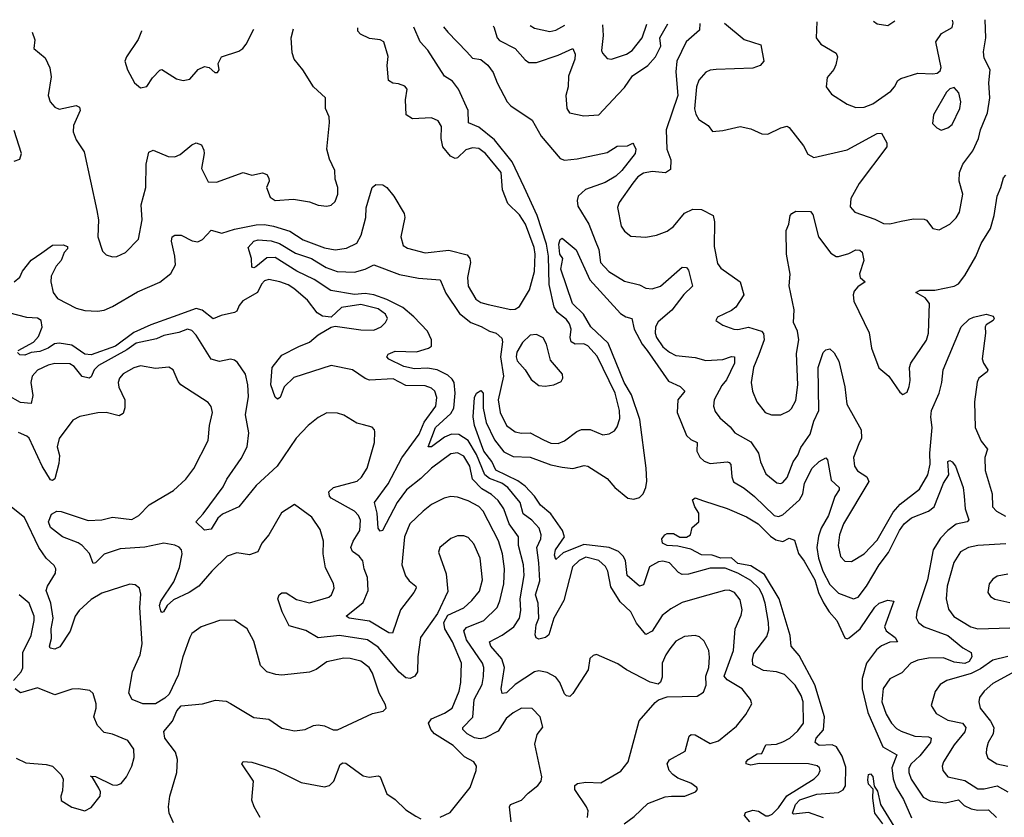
# Model space of a CAD drawing. Extents: x 1771496 to 1971148, y 471553 to 643630.
# Tile 557 of 656: x 1859931 to 1864529, y 639506 to 643229. Entities that reach past the tile are written whole.
import ezdxf

# ---------------------------------------------------------------- set-up
doc = ezdxf.new("R2010")
doc.units = 0

msp = doc.modelspace()

# ---------------------------------------------------------------- linework, layer by layer
at = {"layer": '0CON10XD'}
for points in [[(1862754.5, 639475.5), (1862801.1, 639508.9), (1862865, 639570.6), (1862945, 639600.9), (1862974.6, 639604.6), (1863037.5, 639605), (1863086.7, 639625), (1863096.2, 639635), (1863093.8, 639645), (1863066, 639665), (1863005, 639688.5), (1862980.6, 639705), (1862964.6, 639724.6), (1862954.4, 639755), (1862965.6, 639774.4), (1863039.1, 639815), (1863057.5, 639885), (1863067, 639893), (1863085, 639891.4), (1863155, 639851.1), (1863195, 639863.1), (1863278.5, 639931.5), (1863322.2, 639985), (1863350.6, 640035), (1863344.4, 640055), (1863304.3, 640105), (1863235, 640147), (1863220.5, 640165), (1863264.3, 640285), (1863272.2, 640385), (1863300.3, 640449.7), (1863304.3, 640475), (1863295, 640521.2), (1863268.6, 640555), (1863245, 640566.5), (1863222.5, 640565), (1863105, 640531.2), (1863025, 640508), (1862971.2, 640478.8), (1862931.8, 640448.2), (1862884.7, 640375.2), (1862855, 640358.6), (1862811.3, 640411.3), (1862785.2, 640465.2), (1862735, 640512.1), (1862691.3, 640581.3), (1862677.6, 640655), (1862666.8, 640676.8), (1862635, 640704.7), (1862575, 640719.6), (1862543.3, 640705), (1862513.4, 640675), (1862471.5, 640518.5), (1862425.3, 640435), (1862402.9, 640357.1), (1862386.2, 640345), (1862355, 640337.8), (1862342.9, 640342.9), (1862338.2, 640358.2), (1862343.8, 640405), (1862356.1, 640435), (1862352.2, 640505), (1862340.5, 640545), (1862360.3, 640609.7), (1862355.7, 640694.3), (1862346.1, 640765), (1862364.2, 640805), (1862366.4, 640825), (1862356.4, 640855), (1862323.3, 640893.3), (1862282.2, 640922.2), (1862268.1, 640975), (1862210.8, 641045), (1862183.4, 641065), (1862125, 641086.6), (1862102.6, 641105), (1862065, 641199.8), (1862025, 641264), (1861982.6, 641292.6), (1861948, 641295), (1861915, 641280.3), (1861855, 641235.5), (1861839.2, 641235), (1861873, 641325), (1861945, 641391.4), (1861958.6, 641415), (1861965.4, 641485.4), (1861959.4, 641535), (1861951.5, 641551.5), (1861930.3, 641570.3), (1861880.6, 641595), (1861835, 641602), (1861775, 641598.9), (1861725, 641610.4), (1861655.8, 641645), (1861646.2, 641655), (1861652.2, 641667.8), (1861685, 641681.5), (1861785, 641678.9), (1861840, 641695), (1861854.7, 641705.3), (1861853.7, 641735), (1861835, 641775.3), (1861772.2, 641842.2), (1861720.3, 641885), (1861645, 641922.8), (1861585, 641944.6), (1861545, 641950.2), (1861495, 641945.7), (1861384.2, 641964.2), (1861307, 642017), (1861225.7, 642055), (1861125, 642119.4), (1861085, 642117.8), (1861033.3, 642075), (1861025, 642070), (1861015, 642073.3), (1861014, 642115), (1860997.5, 642165), (1861024, 642195), (1861045, 642201.9), (1861105, 642197), (1861145, 642184.2), (1861218.8, 642138.8), (1861294.3, 642115), (1861318.3, 642098.3), (1861362.4, 642072.4), (1861413.5, 642053.5), (1861495, 642050.7), (1861545, 642064.7), (1861585, 642084.2), (1861705, 642038.9), (1861793, 642023), (1861894.6, 642014.6), (1861921.8, 641951.8), (1861985, 641856.8), (1862037.7, 641815), (1862086.8, 641796.8), (1862124.5, 641774.5), (1862155.9, 641765.9), (1862182.5, 641742.5), (1862185.9, 641725), (1862176.7, 641655), (1862190.3, 641565), (1862166.1, 641455), (1862175, 641396.2), (1862204.6, 641335), (1862245, 641305.7), (1862275, 641299.2), (1862315, 641300.5), (1862377.9, 641267.9), (1862411.7, 641251.7), (1862445, 641251.1), (1862475, 641262.9), (1862533.6, 641306.4), (1862555.4, 641315.4), (1862595, 641315.4), (1862655, 641291.4), (1862684.3, 641295.7), (1862709.5, 641310.5), (1862722, 641328), (1862733, 641367), (1862732, 641405), (1862712, 641485), (1862628.4, 641658.4), (1862585, 641707.3), (1862565, 641715.3), (1862524.8, 641714.8), (1862506.8, 641725), (1862501.9, 641745), (1862506.3, 641785), (1862498.6, 641808.6), (1862485, 641829.7), (1862443, 641863), (1862427.4, 641887.4), (1862403.4, 641993.4), (1862400.4, 642125), (1862391.2, 642181.2), (1862347.7, 642315), (1862287.5, 642447.5), (1862231.7, 642565), (1862148.4, 642668.4), (1862075, 642727.5), (1862027.5, 642747.5), (1862025.3, 642805), (1861979.7, 642905), (1861952.6, 642942.6), (1861915.3, 642965.3), (1861836.9, 643086.9), (1861802.1, 643125), (1861771.6, 643194.2)], [(1862119.5, 641899.5), (1862225, 641875.6), (1862245, 641877.1), (1862265, 641890.8), (1862311.8, 641968.2), (1862335.7, 642054.3), (1862339, 642135), (1862334, 642165), (1862292.8, 642275), (1862265, 642318.2), (1862210.4, 642370.4), (1862185.3, 642435), (1862179.7, 642515), (1862106.8, 642605), (1862075, 642627.7), (1862045, 642631.3), (1862015, 642620.8), (1861975, 642584.6), (1861965, 642581.2), (1861942.3, 642592.3), (1861907.6, 642635), (1861900, 642675), (1861900.8, 642730.8), (1861885, 642756.5), (1861855, 642770.7), (1861765.8, 642765.8), (1861736.2, 642785), (1861732.9, 642855), (1861740.6, 642905), (1861729.4, 642919.4), (1861700.9, 642929.1), (1861673.4, 642933.4), (1861653.1, 642945), (1861648, 643015), (1861652, 643058), (1861631.9, 643125), (1861615, 643135.4), (1861565, 643140.9), (1861522.2, 643162.2), (1861510.6, 643175), (1861510.9, 643190.8)], [(1861909.8, 643196), (1861930.6, 643170.6), (1862018.9, 643078.9), (1862045, 643049.6), (1862085, 643043.2), (1862116.8, 643016.8), (1862142.7, 642982.7), (1862160.5, 642935), (1862207.3, 642845), (1862225, 642826.9), (1862325, 642759.6), (1862366.3, 642685), (1862455, 642581.1), (1862475, 642573.5), (1862535, 642579.8), (1862675, 642609.7), (1862721.8, 642638.2), (1862769.4, 642640.6), (1862795, 642652.5), (1862798.3, 642648.3), (1862808.6, 642625), (1862804.6, 642605), (1862743.5, 642525), (1862715, 642498.7), (1862665, 642468.5), (1862573.1, 642436.9), (1862539.4, 642405), (1862534.8, 642384.8), (1862538.3, 642358.3), (1862589.3, 642275), (1862618.2, 642198.2), (1862636.2, 642156.2), (1862643.8, 642095), (1862683.1, 642053.1), (1862755, 642008.9), (1862825, 641991.5), (1862855, 641975.5), (1862885, 641973.2), (1862922.9, 641985), (1863025, 642074.3), (1863045, 642072.5), (1863055, 642060), (1863073.1, 641985), (1863033.1, 641946.9), (1862976.8, 641873.2), (1862912, 641818), (1862900.8, 641795), (1862898.6, 641765), (1862904.8, 641745), (1862935, 641702.5), (1862965, 641676.4), (1862995, 641661.2), (1863085, 641651.8), (1863135, 641637.9), (1863215, 641643.2), (1863255, 641657.2), (1863269.4, 641655), (1863268.5, 641625), (1863231.3, 641548.7), (1863209.3, 641520.7), (1863173.6, 641455), (1863171.8, 641425), (1863179.3, 641400.7), (1863201.1, 641371.1), (1863249.1, 641329.1), (1863270.9, 641300.9), (1863345, 641258.9), (1863381.8, 641205), (1863390.4, 641165), (1863415, 641108.6), (1863467, 641067), (1863485, 641064.3), (1863495, 641069.2), (1863515, 641092), (1863542.5, 641165), (1863565, 641196.9), (1863578.4, 641231.6), (1863621.8, 641295), (1863639.2, 641355), (1863662.6, 641405), (1863659.2, 641605), (1863682.9, 641675), (1863695, 641687.5), (1863715, 641693.3), (1863735, 641673.3), (1863756.7, 641635), (1863784.1, 641515), (1863794, 641435), (1863860.9, 641315), (1863861.8, 641275), (1863849.4, 641249.4), (1863824.5, 641185), (1863828.8, 641145), (1863843.2, 641123.2), (1863887.9, 641095), (1863896.2, 641073.8), (1863778.2, 640875), (1863759.5, 640825), (1863753.6, 640775), (1863763.7, 640723.7), (1863785, 640701.1), (1863815, 640699.5), (1863875, 640735.4), (1863935, 640800), (1864010.4, 640929.6), (1864042.6, 640967.4), (1864132.7, 641037.3), (1864171.8, 641105), (1864182.2, 641155), (1864180.8, 641205), (1864191.9, 641325), (1864185.6, 641374.4), (1864189, 641405), (1864224.8, 641485.2), (1864236.9, 641535), (1864243.1, 641595), (1864326.9, 641795), (1864365, 641830.5), (1864385, 641840.5), (1864445, 641854.6), (1864476.9, 641845), (1864481.1, 641835), (1864476.7, 641825), (1864444.6, 641805.4), (1864439.5, 641795), (1864440.8, 641765), (1864425.4, 641645.4), (1864431.5, 641625), (1864452.5, 641595), (1864448.8, 641585), (1864410.9, 641555), (1864402.5, 641537.5), (1864390.6, 641445), (1864393.1, 641325), (1864421.4, 641261.4), (1864450.9, 641225), (1864438.7, 641185), (1864439.6, 641125), (1864472.9, 641015), (1864473.6, 640955), (1864493.1, 640935), (1864535, 640912.1)], [(1862141.6, 643199.1), (1862145.2, 643195.2), (1862161.3, 643145), (1862171.3, 643131.3), (1862245.6, 643095), (1862291.1, 643041.1), (1862308.8, 643028.8), (1862345, 643030), (1862446.3, 643063.7), (1862515, 643094), (1862525, 643067.5), (1862524, 643045), (1862494, 642965), (1862492.9, 642915), (1862481.2, 642875), (1862485.6, 642815), (1862498, 642795), (1862565, 642779.6), (1862635, 642784.6), (1862725, 642880.4), (1862755, 642912.3), (1862792.5, 642967.5), (1862865, 643015.9), (1862899.5, 643055), (1862925.3, 643105), (1862921.1, 643145), (1862957.9, 643209.7)], [(1862315.2, 643201.3), (1862335, 643189.5), (1862406.3, 643173.7), (1862435, 643179.5), (1862476.3, 643203.4)], [(1862653, 643205.7), (1862656.3, 643155), (1862648.5, 643085), (1862652.6, 643072.6), (1862675, 643048.6), (1862695, 643044.4), (1862765, 643067.9), (1862791.1, 643085), (1862838.2, 643145), (1862859.4, 643208.4)], [(1863107.4, 643211.6), (1863105, 643180), (1863044.1, 643125.9), (1863000.6, 643035), (1862995.6, 642985), (1863004.3, 642875), (1862950, 642715), (1862952.9, 642625), (1862972.1, 642575), (1862969.6, 642530.4), (1862946.2, 642513.8), (1862885, 642521.1), (1862845, 642512.8), (1862817.5, 642495), (1862794.5, 642465.5), (1862730.8, 642375), (1862722.1, 642352.1), (1862740.6, 642265), (1862755, 642242.5), (1862785, 642219.2), (1862855, 642214.4), (1862905, 642223.6), (1862955, 642241.9), (1862985, 642264.4), (1863035, 642325.7), (1863075, 642344.5), (1863115, 642343.5), (1863169.2, 642315), (1863175.5, 642285.5), (1863175, 642170), (1863190.2, 642090.2), (1863205, 642069.4), (1863295, 642005.6), (1863312.7, 641945), (1863275, 641886.7), (1863255, 641870.9), (1863189.1, 641840.9), (1863182, 641825), (1863215, 641802.5), (1863266.7, 641785), (1863285, 641782.5), (1863335, 641794.1), (1863395.2, 641775.2), (1863405, 641764), (1863408.1, 641735), (1863383.4, 641666.6), (1863358.2, 641605), (1863347.5, 641535), (1863353.3, 641495), (1863373.5, 641445), (1863412.9, 641395), (1863442.5, 641385), (1863485, 641384.5), (1863525, 641403.5), (1863535, 641414.3), (1863555, 641451.2), (1863565.3, 641525), (1863558.8, 641671.2), (1863568.9, 641735), (1863562.9, 641775), (1863545.3, 641815), (1863548.3, 641875), (1863523.8, 641986.2), (1863529.1, 642040.9), (1863511.8, 642135), (1863510.4, 642245), (1863523.6, 642275), (1863528.8, 642315), (1863536.7, 642325), (1863555, 642336), (1863623.6, 642333.6), (1863635, 642320), (1863661.8, 642215), (1863719.5, 642139.5), (1863743.8, 642123.8), (1863755, 642123.3), (1863802.4, 642137.6), (1863835, 642155.4), (1863853.7, 642153.7), (1863865, 642143.8), (1863873.3, 642105), (1863852.9, 642042.9), (1863856.2, 642026.2), (1863880, 642005), (1863845, 641982), (1863827.5, 641962.5), (1863822.9, 641945), (1863826.5, 641915), (1863897.6, 641767.6), (1863909.5, 641695), (1863943.8, 641603.8), (1863990, 641565), (1864040.7, 641490.7), (1864055, 641480), (1864075, 641490), (1864085, 641517.5), (1864090, 641545), (1864086.4, 641605), (1864092.2, 641625), (1864165, 641732.5), (1864174.5, 641765), (1864180, 641905), (1864160.2, 641930.2), (1864116.7, 641955), (1864136.5, 641966.5), (1864205, 641966.2), (1864295.4, 641984.6), (1864315, 641996.5), (1864344.7, 642035.2), (1864396.6, 642123.4), (1864421.5, 642185), (1864464.7, 642255), (1864481.9, 642315), (1864495.4, 642405), (1864513.5, 642445), (1864525, 642491.2), (1864536.8, 642503.2)], [(1863223.2, 643213.2), (1863315, 643137.1), (1863391.9, 643111.9), (1863406.1, 643036.1), (1863388.8, 643015), (1863355, 643003.3), (1863183, 642997), (1863155, 642994.2), (1863135.6, 642984.4), (1863103.1, 642946.9), (1863091.6, 642915), (1863083.1, 642813.1), (1863088.2, 642788.2), (1863102.4, 642762.4), (1863145.6, 642735.6), (1863167, 642707), (1863215, 642711.2), (1863295, 642730.6), (1863345, 642719.4), (1863396.6, 642696.6), (1863425, 642694.4), (1863485, 642724.4), (1863515, 642731.4), (1863525, 642726), (1863590.7, 642640.7), (1863611.7, 642601.7), (1863640, 642585), (1863795, 642620.9), (1863935, 642697.5), (1863955, 642698.6), (1863980.5, 642655), (1863981.1, 642635), (1863850.8, 642465), (1863812.1, 642395), (1863810, 642355), (1863830.7, 642330.7), (1863925, 642298.2), (1863965, 642277.5), (1863995, 642276.2), (1864048.2, 642288.2), (1864105, 642300), (1864155, 642298.6), (1864165, 642293.8), (1864195, 642253.8), (1864225, 642248.1), (1864275.3, 642274.7), (1864305, 642304.3), (1864319.8, 642330.2), (1864335.3, 642415), (1864318.5, 642475), (1864319.6, 642515), (1864335, 642554.3), (1864382.4, 642617.6), (1864408.2, 642675), (1864417.4, 642715), (1864451.1, 642795), (1864462.2, 642865), (1864456.5, 642935), (1864462.5, 642995), (1864435, 643050), (1864431.3, 643078.7), (1864442.9, 643145), (1864440.2, 643229)], [(1863654, 643218.8), (1863650.8, 643145), (1863672, 643115), (1863743.2, 643073.2), (1863749.4, 643055), (1863742.2, 643017.8), (1863733.2, 642996.8), (1863701.3, 642958.7), (1863698, 642915), (1863722.1, 642882.1), (1863795, 642834.3), (1863835, 642818.6), (1863875, 642821.1), (1863915, 642836.4), (1863999.5, 642895), (1864017.1, 642915), (1864031.5, 642945), (1864046, 642955), (1864125, 642978.9), (1864195, 642976), (1864215, 642980), (1864229.2, 642990.8), (1864233.6, 643006.4), (1864208.8, 643125), (1864235.7, 643165), (1864285, 643191.9), (1864290.9, 643215), (1864286.8, 643227)], [(1863917.7, 643222.2), (1863935, 643209.2), (1863985, 643202.5), (1864017.4, 643223.5)], [(1859988.8, 643171), (1860001.5, 643135), (1859997.5, 643095), (1860050.5, 643050.5), (1860072.1, 643005), (1860078.1, 642961.9), (1860064.6, 642875), (1860073.9, 642845), (1860095, 642821.1), (1860115, 642811.8), (1860195, 642829.2), (1860211.2, 642821.2), (1860214.3, 642805), (1860182.9, 642735), (1860180.6, 642705), (1860195, 642668.8), (1860231.7, 642611.7), (1860292.2, 642337.8), (1860300, 642295), (1860295.7, 642215), (1860318.3, 642148.3), (1860335, 642131.2), (1860365, 642122), (1860385, 642124), (1860425, 642142), (1860485.6, 642205), (1860502.7, 642295), (1860497.9, 642365), (1860519.6, 642445), (1860522.2, 642555), (1860535, 642610), (1860555, 642620), (1860625, 642590), (1860655, 642588.6), (1860680.9, 642599.1), (1860735, 642644.3), (1860755, 642654), (1860780, 642645), (1860790.7, 642620.7), (1860793.3, 642605), (1860780.6, 642535), (1860811.7, 642471.7), (1860849.7, 642470.3), (1860975, 642516.2), (1861015, 642503.3), (1861065, 642513.8), (1861085, 642506.7), (1861095, 642490), (1861096.2, 642475), (1861083.3, 642445), (1861101.1, 642401.1), (1861125, 642385.8), (1861210.6, 642390.6), (1861285, 642379.5), (1861325, 642363.1), (1861365, 642358.8), (1861385, 642364), (1861405, 642380), (1861416.4, 642415), (1861417.5, 642445), (1861404.3, 642485), (1861403.1, 642525), (1861378.3, 642578.3), (1861365.9, 642624.1), (1861378.6, 642748.6), (1861375.7, 642775.7), (1861359.2, 642815), (1861358.8, 642865), (1861303.3, 642915), (1861253.8, 642995), (1861213.1, 643045), (1861203.1, 643075), (1861198.8, 643145), (1861209.4, 643186.9)], [(1860500.8, 643177.7), (1860500.5, 643175), (1860485, 643136.2), (1860429.4, 643055), (1860422.9, 643035), (1860434.3, 642995), (1860467.5, 642935), (1860495, 642911.4), (1860525, 642917.5), (1860552.1, 642957.9), (1860585, 642993.8), (1860595, 642996), (1860663.7, 642953.7), (1860694.6, 642944.6), (1860725, 642951.9), (1860765, 642996), (1860795, 643011.2), (1860816.1, 643006.1), (1860842.3, 642982.3), (1860855, 642983.3), (1860863.3, 642995), (1860858, 643025), (1860874.3, 643055.7), (1860955, 643081.5), (1860972.5, 643095), (1860989.4, 643115), (1861024.4, 643184.5)], [(1864235, 642713.8), (1864265, 642724), (1864285, 642740), (1864321.4, 642815), (1864325.6, 642845), (1864317, 642887), (1864295, 642913.3), (1864275, 642906.7), (1864259.5, 642890.5), (1864198.8, 642785), (1864193.3, 642745), (1864213.3, 642725), (1864235, 642713.8)], [(1859905, 642568.1), (1859931.8, 642578.2), (1859940, 642605), (1859905, 642712.2)], [(1859905.5, 642005), (1859932.6, 642027.4), (1859945, 642055.7), (1859985, 642107.1), (1860035, 642140), (1860085, 642176.7), (1860135, 642177.5), (1860155, 642170), (1860155, 642160), (1860138.3, 642141.7), (1860125.3, 642105), (1860102.2, 642077.8), (1860078.8, 642031.2), (1860076, 642005), (1860087.1, 641955), (1860107.8, 641927.7), (1860195, 641882.4), (1860235, 641871.6), (1860295, 641868.6), (1860325, 641873.6), (1860365, 641890.3), (1860481.3, 641958.7), (1860585, 642004.2), (1860637.7, 642045), (1860658.1, 642085), (1860656.4, 642125), (1860640.4, 642195), (1860642.9, 642215), (1860655, 642224), (1860685, 642222.5), (1860737, 642197), (1860762.5, 642192.5), (1860785, 642202.5), (1860825, 642247.1), (1860875, 642232.8), (1860935, 642251.4), (1861035, 642271.3), (1861075, 642272.9), (1861117.1, 642265), (1861192.3, 642242.3), (1861255, 642201.3), (1861355, 642163.9), (1861405, 642154.7), (1861457.1, 642162.9), (1861505, 642186.5), (1861526.1, 642223.9), (1861547.1, 642305), (1861548.5, 642351.5), (1861576.9, 642445), (1861595, 642460), (1861627.6, 642457.6), (1861645, 642446), (1861677.8, 642405), (1861726.4, 642325), (1861729.1, 642305), (1861710.6, 642215), (1861722, 642175), (1861742.6, 642162.6), (1861825, 642140.9), (1861935, 642153.4), (1862021.2, 642131.2), (1862032.6, 642115), (1862035.9, 642095), (1862023.1, 642025), (1862026.2, 641985), (1862061.9, 641925), (1862085, 641908.2), (1862119.5, 641899.5)], [(1863340.5, 639485), (1863315.7, 639515), (1863321.2, 639528.8), (1863355, 639539.4), (1863380.5, 639535), (1863415, 639513.1), (1863427.9, 639512.1), (1863445, 639520.6), (1863475, 639549.6), (1863513.5, 639606.5), (1863640.6, 639685), (1863661.9, 639705), (1863669.2, 639725), (1863666.6, 639736.6), (1863655, 639746.4), (1863615, 639755.3), (1863385, 639757.5), (1863345, 639749.6), (1863323.8, 639755), (1863322.9, 639765), (1863332.5, 639775), (1863375, 639801.4), (1863396.6, 639803.4), (1863415.3, 639844.7), (1863465, 639847.9), (1863495, 639857.4), (1863527.1, 639875), (1863565, 639909.1), (1863591.1, 639945), (1863589.6, 640045), (1863580, 640075), (1863551.9, 640121.9), (1863503.2, 640173.2), (1863465.3, 640185.3), (1863405, 640190.6), (1863355, 640218), (1863352.5, 640242.5), (1863359.9, 640270.1), (1863420.6, 640349.4), (1863429, 640381), (1863428.7, 640415), (1863412.3, 640505), (1863400.7, 640545), (1863384.6, 640574.6), (1863345, 640611.7), (1863285.4, 640645), (1863225, 640669), (1863155, 640669.5), (1863055, 640641.1), (1863025, 640638.7), (1863007.9, 640647.9), (1862965, 640694.2), (1862935, 640701.3), (1862915, 640699), (1862871.9, 640675), (1862845, 640591.2), (1862825, 640584.2), (1862768, 640635), (1862760, 640705), (1862749.6, 640725), (1862726.9, 640746.9), (1862683.8, 640765), (1862565, 640779.2), (1862469.8, 640740.2), (1862435, 640708.8), (1862428.9, 640728.9), (1862433.3, 640755), (1862474.8, 640815), (1862466, 640845), (1862411.9, 640921.9), (1862362.8, 640962.8), (1862335.3, 641005), (1862291.2, 641051.2), (1862256.8, 641076.8), (1862155, 641126.7), (1862136.5, 641166.5), (1862098.3, 641215), (1862087.7, 641245), (1862055.6, 641335), (1862048.6, 641375), (1862055.8, 641465), (1862065, 641486.2), (1862085, 641498), (1862095.4, 641485.4), (1862095.9, 641415), (1862109.4, 641349.4), (1862148, 641268), (1862192.4, 641212.4), (1862235, 641190.6), (1862315, 641187.5), (1862411.9, 641151.9), (1862465, 641140.2), (1862515, 641134.5), (1862567.4, 641147.4), (1862585, 641145.5), (1862675, 641086.9), (1862710.3, 641045), (1862770.6, 640995), (1862799.8, 640990.2), (1862825, 640998.1), (1862842.2, 641015), (1862855.9, 641045), (1862859.7, 641075), (1862857, 641135), (1862826.6, 641363.4), (1862787.6, 641477.6), (1862754.2, 641535), (1862679, 641719), (1862597.8, 641795), (1862564, 641854), (1862513.3, 641905), (1862458.9, 642065), (1862468.1, 642115), (1862453.2, 642135), (1862448.5, 642181.5), (1862455, 642203.3), (1862465, 642210), (1862529.4, 642155), (1862594.3, 642014.3), (1862737, 641857), (1862762.2, 641842.2), (1862790, 641835), (1862800.9, 641785), (1862837.5, 641715), (1862861.7, 641685), (1862961.6, 641541.6), (1863015, 641517.1), (1863036.5, 641495), (1863004.7, 641455), (1863001.2, 641395), (1863045, 641288.5), (1863065, 641269.7), (1863094.4, 641255), (1863093.1, 641215), (1863107.4, 641187.4), (1863127.9, 641167.9), (1863155, 641157.1), (1863235, 641165.9), (1863245, 641162.5), (1863252.5, 641152.5), (1863256.1, 641095), (1863265, 641071.1), (1863315, 641041.6), (1863362.9, 641002.9), (1863454.8, 640914.8), (1863475, 640910.2), (1863495, 640918.4), (1863572.8, 640987.2), (1863588.8, 641015), (1863595.6, 641065), (1863632.2, 641135), (1863665, 641167.1), (1863695, 641183.8), (1863704.2, 641174.2), (1863719.9, 641079.9), (1863757.3, 641045), (1863757.7, 641035), (1863737.4, 641002.6), (1863708.7, 640915), (1863674.4, 640855), (1863661.3, 640818.7), (1863653, 640765), (1863661.5, 640715), (1863681.6, 640655), (1863715, 640593.2), (1863755, 640551.8), (1863825, 640526.2), (1863847.3, 640532.7), (1863885, 640584.5), (1863944.8, 640685), (1863987.6, 640742.4), (1864040.2, 640845), (1864062.1, 640875), (1864095, 640903.1), (1864175.7, 640934.3), (1864201.5, 640955), (1864245, 641065.7), (1864270.6, 641105), (1864265, 641167.1), (1864275, 641171.1), (1864285, 641165.6), (1864301.8, 641145), (1864336.8, 641045), (1864341.1, 641005), (1864345.9, 640945), (1864363.8, 640895), (1864355, 640884.6), (1864305, 640874.2), (1864265.9, 640845), (1864230.9, 640809.1), (1864196.7, 640755), (1864170.2, 640615), (1864120.9, 640465), (1864117.7, 640437.7), (1864129.1, 640415), (1864154.5, 640395), (1864265.1, 640355.1), (1864335, 640297.5), (1864374.4, 640275), (1864377.6, 640255), (1864365, 640233.2), (1864345, 640224.1), (1864295, 640230), (1864245, 640251), (1864175, 640248.8), (1864125, 640239.7), (1864093.1, 640225), (1864050.5, 640179.5), (1863995, 640152.1), (1863963, 640107), (1863956.5, 640045), (1863976.9, 639986.9), (1864001.6, 639945), (1864025, 639919.6), (1864047.3, 639907.3), (1864112, 639885), (1864175, 639881.6), (1864188.2, 639875), (1864185, 639854.6), (1864135, 639792.9), (1864094.2, 639755), (1864083.8, 639735), (1864083.6, 639715), (1864094.4, 639684.4), (1864149.9, 639599.9), (1864183.1, 639583.1), (1864255, 639573.5), (1864315, 639587.9), (1864341.6, 639561.6), (1864375, 639544.8), (1864405, 639538.9), (1864455, 639540), (1864492.9, 639505)], [(1862582.9, 639505), (1862585.3, 639535.3), (1862578.2, 639555), (1862523.3, 639635), (1862522.9, 639655), (1862536.5, 639663.5), (1862575, 639670.5), (1862645, 639667.3), (1862738.3, 639721.7), (1862772.9, 639765), (1862823.8, 639956.2), (1862898.8, 640041.2), (1862915, 640054), (1862955, 640067.5), (1863095, 640070.6), (1863125, 640090), (1863137.6, 640122.4), (1863134.7, 640165), (1863148.7, 640205), (1863153.1, 640253.1), (1863150, 640285), (1863128.2, 640328.2), (1863105, 640347.5), (1863085, 640354.4), (1863035, 640349.1), (1862995, 640328.5), (1862967.4, 640292.6), (1862948, 640265), (1862931.8, 640225), (1862930.7, 640159.3), (1862922.9, 640137.1), (1862912.3, 640127.7), (1862875, 640136.9), (1862764.7, 640194.7), (1862725, 640222), (1862625, 640266), (1862608.8, 640261.2), (1862593.4, 640246.6), (1862586.5, 640193.5), (1862515, 640084.3), (1862499.7, 640070.3), (1862485, 640072.5), (1862475, 640082), (1862453.5, 640135), (1862435, 640160.6), (1862395, 640182.2), (1862355, 640188.9), (1862335, 640184.4), (1862244.8, 640125.2), (1862205, 640086.4), (1862185, 640084.4), (1862179.5, 640105), (1862194.7, 640205), (1862182.5, 640245), (1862130.8, 640305), (1862125.6, 640325), (1862184, 640356), (1862238.5, 640395), (1862264.7, 640435), (1862270.9, 640470.9), (1862267.9, 640525), (1862286.3, 640635), (1862283.4, 640685), (1862260.5, 640775), (1862260.5, 640815), (1862216.3, 640876.3), (1862192.8, 640945), (1862165.2, 640985.2), (1862135, 641013.4), (1862089.7, 641039.7), (1862045.2, 641085), (1862033, 641145), (1862005, 641191.8), (1861975, 641207.1), (1861945, 641202.3), (1861855, 641135.3), (1861805, 641087.1), (1861736.8, 641035), (1861694.3, 640975), (1861625, 640844.4), (1861615, 640841.4), (1861605, 640856), (1861601, 640925), (1861587.5, 640975), (1861651.8, 641061.8), (1861715.5, 641184.5), (1861796, 641295), (1861819.9, 641350.1), (1861874, 641425), (1861878.7, 641465), (1861870.4, 641495), (1861855, 641508.5), (1861825, 641519.7), (1861735, 641521.5), (1861675, 641553.2), (1861565, 641547.1), (1861545, 641553.8), (1861485.2, 641595.2), (1861385, 641615.2), (1861211.8, 641558.2), (1861166.2, 641515), (1861148.1, 641465), (1861135, 641458), (1861125, 641466.7), (1861104.7, 641524.8), (1861110, 641605), (1861155, 641662.5), (1861235, 641702.8), (1861285, 641723.5), (1861325, 641758.5), (1861385, 641794.2), (1861405, 641798), (1861525, 641782.1), (1861585, 641780.4), (1861618.6, 641795), (1861640, 641815), (1861649.4, 641835), (1861639.1, 641855), (1861605, 641879.5), (1861525, 641899.5), (1861434.2, 641885.8), (1861385, 641840), (1861345, 641845.8), (1861320.9, 641860.9), (1861275, 641920), (1861210.7, 641975), (1861185, 641991.9), (1861146, 642005), (1861095, 642016.2), (1861075, 642009.8), (1861060.4, 641995), (1861042, 641955), (1860973.8, 641916.2), (1860955.8, 641895), (1860945, 641868.6), (1860935, 641862), (1860871.7, 641848.3), (1860835, 641832.1), (1860783, 641873), (1860755, 641880.6), (1860647.6, 641842.4), (1860543.3, 641805), (1860465, 641768.9), (1860378.1, 641705), (1860265, 641664.8), (1860235, 641668.1), (1860175, 641709.2), (1860115, 641719.3), (1860094.3, 641715.7), (1860065, 641695.8), (1860025, 641680), (1859984.5, 641675.5), (1859955, 641663.1), (1859932.5, 641665), (1859921.2, 641675)], [(1859924.3, 641685), (1859996.2, 641723.8), (1860019.3, 641750.7), (1860036.9, 641793.1), (1860031.1, 641825), (1860015, 641836.2), (1859965, 641839.2), (1859881.1, 641861.1)], [(1862225.8, 639485), (1862219.2, 639555), (1862223.8, 639565), (1862275, 639585.5), (1862305, 639618.5), (1862351.4, 639655), (1862365.6, 639675), (1862370, 639695), (1862337.1, 639847.1), (1862347.7, 639892.3), (1862374.1, 639925.9), (1862361.9, 639975), (1862325, 640014.2), (1862275, 640014.5), (1862235, 639992.8), (1862203.7, 639966.3), (1862165, 639907.2), (1862105, 639876.1), (1862082.3, 639872.3), (1862055, 639877.1), (1862021.1, 639895), (1862000.5, 639915), (1862000.5, 639925), (1862046.9, 639973.1), (1862053.1, 640055), (1862090.2, 640125), (1862096.4, 640163.6), (1862098.9, 640205), (1862092.8, 640225), (1862017.2, 640335), (1862004.5, 640375.5), (1862017.5, 640392.5), (1862098.8, 640425), (1862161.6, 640485), (1862174.1, 640515.9), (1862191.3, 640595), (1862195.2, 640665), (1862185.2, 640735), (1862166.8, 640796.8), (1862095.5, 640935.5), (1862075, 640956.5), (1862025, 640983.3), (1861975, 641000.8), (1861945, 641003.6), (1861914, 640996), (1861855, 640965.5), (1861814.7, 640935.3), (1861752.9, 640875), (1861727.8, 640815), (1861715.8, 640685), (1861732.5, 640632.5), (1861749.6, 640609.6), (1861780.8, 640585), (1861782.9, 640575), (1861771.1, 640555), (1861710, 640475), (1861672.5, 640365), (1861655, 640367.1), (1861565, 640421.6), (1861470, 640435), (1861456.2, 640445), (1861535, 640509.1), (1861559.2, 640565), (1861555.7, 640625), (1861540, 640665), (1861533.3, 640703.3), (1861516.9, 640725), (1861486, 640746), (1861477.9, 640765), (1861488.7, 640795), (1861519.2, 640845), (1861522.4, 640892.4), (1861514, 640915), (1861494.6, 640935), (1861386.2, 640995), (1861377.7, 641005), (1861375.4, 641024.6), (1861396, 641045), (1861506.7, 641075), (1861526.8, 641093.2), (1861553.3, 641135), (1861588.1, 641255), (1861590, 641305), (1861588.8, 641315), (1861577, 641327), (1861537.1, 641337.1), (1861505, 641345.8), (1861445, 641383.1), (1861415, 641392.9), (1861365, 641394), (1861325, 641372), (1861278.8, 641335), (1861222.9, 641275), (1861133.2, 641145), (1861035, 641054.6), (1860955, 640955.6), (1860878.9, 640921.1), (1860857.2, 640902.8), (1860825, 640850.8), (1860795, 640846), (1860754, 640885), (1860788.2, 640921.8), (1860881.5, 641048.5), (1860898, 641085), (1860965, 641180), (1860993.1, 641235), (1861000.8, 641300.8), (1860986.1, 641385), (1860999.8, 641470.2), (1860997.1, 641525), (1860986.4, 641575), (1860948.3, 641628.3), (1860935, 641639.2), (1860915, 641644.3), (1860865, 641633.5), (1860825.8, 641645), (1860755, 641756.7), (1860735, 641778.5), (1860715, 641784.5), (1860675, 641768.7), (1860605, 641754.7), (1860570.8, 641739.2), (1860475, 641718.5), (1860432.3, 641687.7), (1860298.8, 641615), (1860278.4, 641595), (1860265, 641561.9), (1860255, 641555.4), (1860222.8, 641562.8), (1860185, 641609.6), (1860165, 641622.3), (1860095, 641623.8), (1860065, 641615.9), (1860015, 641593.1), (1859989.2, 641565), (1859982.7, 641535), (1859993.4, 641475), (1859985, 641437.5), (1859935, 641441.7), (1859875, 641476)], [(1862385, 641518.1), (1862425, 641524.2), (1862459.1, 641540.9), (1862468, 641555), (1862466, 641575), (1862409.2, 641639.2), (1862390.9, 641715), (1862375, 641744.3), (1862345, 641758.9), (1862315, 641755.7), (1862278.5, 641721.5), (1862252.5, 641677.5), (1862248.9, 641655), (1862255, 641636.9), (1862291.5, 641595), (1862319.8, 641549.8), (1862355, 641522), (1862385, 641518.1)], [(1861895, 639505.7), (1861941.3, 639528.7), (1862035.6, 639645), (1862062.2, 639725), (1862064.3, 639745), (1862052.5, 639765), (1862008.6, 639788.6), (1861955, 639840.9), (1861868.4, 639895), (1861851.2, 639915), (1861840, 639945), (1861854.5, 639965.5), (1861915, 639991.6), (1861950.4, 640015), (1861984.1, 640095), (1861992, 640135), (1861994.7, 640225), (1861951.6, 640325), (1861917.3, 640385), (1861912.5, 640415), (1861930, 640450), (1862005.7, 640484.3), (1862042.6, 640517.4), (1862078.5, 640561.5), (1862092.8, 640615), (1862082.2, 640715), (1862052.6, 640782.6), (1862025, 640811.4), (1862005, 640819.4), (1861975, 640820), (1861945, 640807.1), (1861893.8, 640765), (1861886.4, 640743.6), (1861922.9, 640642.9), (1861930.9, 640559.1), (1861882.2, 640457.8), (1861803.1, 640345), (1861790.5, 640255), (1861788.9, 640185), (1861776.7, 640165), (1861755, 640153.1), (1861735, 640156.9), (1861703.2, 640183.2), (1861605, 640300.6), (1861555, 640333.8), (1861425, 640355.2), (1861325, 640342.9), (1861267.1, 640377.1), (1861189.3, 640399.3), (1861157.3, 640465), (1861136.7, 640525), (1861142.9, 640545), (1861155, 640552.9), (1861175, 640552.9), (1861223.2, 640523.2), (1861285, 640507.1), (1861375, 640532.7), (1861387.1, 640545), (1861399.1, 640575), (1861397, 640597), (1861360, 640670), (1861348.1, 640735), (1861349.2, 640795), (1861335, 640848.8), (1861295, 640907.5), (1861215, 640966.7), (1861153.6, 640926.4), (1861095.4, 640825), (1861061.8, 640785), (1861043.8, 640745), (1861005, 640731.4), (1860945, 640740.4), (1860900, 640725), (1860828.2, 640655), (1860767.8, 640585), (1860722.7, 640555), (1860649.7, 640520.2), (1860620, 640495), (1860602.5, 640465), (1860595, 640461.2), (1860589.7, 640469.7), (1860584.7, 640494.7), (1860590.7, 640515), (1860650.3, 640605), (1860678.1, 640671.9), (1860690.3, 640735), (1860686.1, 640755), (1860676.2, 640766.2), (1860655, 640776.8), (1860605, 640785.3), (1860515, 640767.4), (1860401, 640759), (1860326.3, 640733.7), (1860285, 640694.2), (1860275, 640691.2), (1860257.2, 640737.2), (1860223.3, 640775), (1860205, 640787.7), (1860131.4, 640815), (1860075, 640859.1), (1860066.1, 640885), (1860079.1, 640920.9), (1860105, 640935.5), (1860125, 640933.6), (1860251.5, 640891.5), (1860315, 640894.7), (1860365, 640906.2), (1860455, 640895.3), (1860487.3, 640915), (1860535.6, 640965), (1860605, 641004.5), (1860648.9, 641031.1), (1860707.1, 641085), (1860745, 641133.8), (1860810.6, 641265), (1860817.1, 641335), (1860831.5, 641395), (1860825, 641424), (1860811.9, 641441.9), (1860684.3, 641525), (1860670.8, 641540.8), (1860647.8, 641595), (1860627.7, 641607.7), (1860565, 641601.5), (1860495, 641613.6), (1860465, 641604.5), (1860415, 641575.5), (1860396.7, 641555), (1860390.5, 641535), (1860394.1, 641514.1), (1860422.5, 641455), (1860422.6, 641417.4), (1860415, 641390), (1860395, 641379.2), (1860335.4, 641395.4), (1860295.4, 641394.6), (1860212.8, 641377.2), (1860179.7, 641360.3), (1860115, 641274), (1860106.4, 641235), (1860116.8, 641195), (1860113.3, 641156.7), (1860095, 641086.2), (1860085, 641077.5), (1860075, 641081.4), (1860036.8, 641145), (1859975, 641275.5), (1859965, 641285.4), (1859925, 641301.8)], [(1863685, 639502.9), (1863615, 639528.9), (1863545, 639520.6), (1863540, 639525), (1863553.7, 639565), (1863575, 639586.8), (1863654.1, 639614.1), (1863755, 639621.6), (1863776.3, 639633.7), (1863787.2, 639652.8), (1863789.1, 639739.1), (1863771.2, 639791.2), (1863745.7, 639835), (1863725, 639844.3), (1863665, 639841), (1863645.3, 639855), (1863649.8, 639875), (1863685, 639914.1), (1863689.3, 639975), (1863644.6, 640124.6), (1863570.7, 640260.7), (1863534.5, 640305), (1863529.6, 640355), (1863478.3, 640525), (1863408.6, 640638.6), (1863345, 640680.3), (1863285, 640690.3), (1863255, 640716.5), (1863205, 640716.2), (1863165, 640728.9), (1863115, 640731.1), (1863065, 640757.1), (1863005, 640771.4), (1862954.7, 640774.7), (1862933.3, 640785), (1862930, 640805), (1862943.3, 640825), (1862955, 640830), (1862985, 640831.2), (1863014, 640814), (1863045, 640814.2), (1863063.3, 640825), (1863071.7, 640858.3), (1863102.5, 640885), (1863102.5, 640925), (1863083.3, 640955), (1863072.5, 640987.5), (1863085, 640997.5), (1863125, 640983.3), (1863235, 640948), (1863325, 640908.1), (1863379.4, 640875), (1863437.5, 640817.5), (1863461.8, 640801.8), (1863495, 640793.3), (1863525, 640809.2), (1863549.7, 640799.7), (1863567.5, 640737.5), (1863595, 640701.5), (1863643.6, 640615), (1863661.9, 640555), (1863685, 640506.6), (1863711.1, 640465), (1863746.7, 640425), (1863785, 640343.1), (1863795, 640339.1), (1863805, 640343.1), (1863856.6, 640385), (1863925, 640487.3), (1863945, 640505.6), (1863985, 640520), (1864012.5, 640515), (1863968.9, 640395), (1863976.8, 640376.8), (1864020, 640345), (1864030, 640325), (1863995, 640322.9), (1863955, 640306.2), (1863931.7, 640288.3), (1863886.2, 640225), (1863865, 640153.8), (1863866.1, 640105), (1863891.2, 639995), (1863962.6, 639835), (1864027.6, 639797.6), (1864003.5, 639736.5), (1864009.9, 639685), (1864023.5, 639645), (1864058.6, 639588.6), (1864095, 639504)], [(1860649.7, 639479.7), (1860629.2, 639525), (1860625.8, 639555), (1860632.9, 639605), (1860665.5, 639714.5), (1860668.2, 639775), (1860659.5, 639809.5), (1860608.5, 639875), (1860605, 639906), (1860644.4, 639955), (1860665, 640002.5), (1860685, 640026.2), (1860785, 640036.2), (1860845, 640053.1), (1860895, 640048.6), (1860915, 640037.5), (1861025, 639971.4), (1861094.3, 639964.3), (1861155, 639922), (1861215, 639910), (1861265, 639915.7), (1861303.3, 639935), (1861325, 639937.1), (1861355, 639933.1), (1861395, 639913.5), (1861415, 639914.6), (1861578.9, 639991.1), (1861628, 640002), (1861641.8, 640015), (1861639.2, 640030.8), (1861610, 640085), (1861578.3, 640178.3), (1861562.5, 640205), (1861525, 640233.9), (1861475, 640247.4), (1861445, 640248.3), (1861365, 640230.8), (1861316, 640195), (1861285, 640183.5), (1861155, 640170), (1861127.3, 640172.7), (1861085.4, 640185.4), (1861055, 640214), (1861025, 640327.5), (1860994.2, 640385), (1860935, 640425.5), (1860865, 640424.4), (1860778.8, 640395), (1860735.8, 640364.2), (1860725.5, 640344.5), (1860692.7, 640255), (1860671.4, 640168.6), (1860628.9, 640081.1), (1860608.6, 640061.4), (1860565, 640035.9), (1860505.8, 640035.8), (1860457.1, 640055), (1860441.1, 640085), (1860458.8, 640185), (1860494.2, 640265), (1860502.6, 640315), (1860492.2, 640485), (1860496.8, 640546.8), (1860490.6, 640575), (1860471.2, 640591.2), (1860445, 640594.5), (1860315, 640552.1), (1860265, 640522.9), (1860209.2, 640470.8), (1860190.3, 640445), (1860167.5, 640375), (1860119.1, 640300.9), (1860095, 640290), (1860074, 640295), (1860070, 640305), (1860080.2, 640339.8), (1860078.8, 640385), (1860087.6, 640435), (1860076.1, 640505), (1860055.4, 640565), (1860060.4, 640585), (1860097.7, 640645), (1860100.4, 640665), (1860091.8, 640681.8), (1860054.8, 640714.8), (1860020, 640765), (1859953.8, 640905), (1859885, 640960)], [(1864536.9, 640783.1), (1864404.7, 640775.3), (1864361.2, 640765), (1864324.4, 640745), (1864293.5, 640695), (1864261.6, 640585), (1864258.2, 640525), (1864268.1, 640478.1), (1864293.8, 640443.8), (1864373.1, 640395), (1864405.7, 640385.7), (1864555, 640390)], [(1864545, 640641.5), (1864495, 640631.4), (1864475, 640617.5), (1864458.6, 640595), (1864451.4, 640555), (1864465, 640536), (1864484.6, 640524.6), (1864555, 640508.5)], [(1859902.1, 640145), (1859937.9, 640185), (1859946.4, 640203.6), (1859946, 640275), (1859984.7, 640355), (1859999.5, 640425), (1859998.1, 640445), (1859976, 640505), (1859929.4, 640545)], [(1864545, 640256.1), (1864475, 640239), (1864418.3, 640198.3), (1864375, 640177.4), (1864260, 640145), (1864230, 640125), (1864207, 640093), (1864187.3, 640027.3), (1864210.5, 639990.5), (1864265, 639959.6), (1864334.5, 639945), (1864349, 639925), (1864345.3, 639905), (1864295, 639844.5), (1864244.5, 639765), (1864239.5, 639745), (1864242.5, 639725), (1864265.3, 639695.3), (1864345, 639677.5), (1864405, 639638.2), (1864435, 639638.9), (1864495, 639652.6), (1864545, 639624.1)], [(1864565, 640178), (1864475, 640130), (1864434.7, 640095.2), (1864413.8, 640065), (1864410, 640045), (1864416, 640015), (1864465.3, 639955), (1864479.7, 639925), (1864476.8, 639895), (1864454.4, 639855.6), (1864445.4, 639825), (1864443.8, 639805), (1864452.3, 639782.3), (1864494, 639755), (1864545.3, 639745.3)], [(1860465.6, 639785.6), (1860464.4, 639824.4), (1860436.7, 639865), (1860365, 639894), (1860325, 639902), (1860293.9, 639933.9), (1860276.9, 639975), (1860288.9, 640015), (1860288.8, 640035), (1860273.9, 640083.9), (1860258.3, 640098.3), (1860205, 640106.2), (1860175, 640104), (1860095, 640078.2), (1860015, 640110.4), (1859935, 640087.5), (1859910, 640105)], [(1859915, 639782), (1859959.7, 639759.7), (1860055, 639752.5), (1860085, 639744), (1860124, 639705), (1860134.3, 639685), (1860130.6, 639629.4), (1860122.9, 639605), (1860125, 639583.8), (1860175, 639553.8), (1860235, 639536.7), (1860265, 639551.2), (1860307.5, 639605), (1860308.6, 639625), (1860301.3, 639641.3), (1860271.7, 639691.7), (1860262.5, 639697.5), (1860285, 639696.2), (1860365, 639656.7), (1860385, 639655.6), (1860405, 639662.9), (1860429.5, 639695), (1860455.5, 639745), (1860465.6, 639785.6)], [(1861054.2, 639504.2), (1861025.5, 639555), (1861015.8, 639585.8), (1861022.3, 639675), (1860969.2, 639755), (1860975, 639766.9), (1861015, 639762.5), (1861125, 639729.6), (1861245, 639667.7), (1861355, 639648.2), (1861378.6, 639655), (1861397.9, 639675), (1861428, 639752), (1861440, 639760), (1861455, 639758.9), (1861535, 639699.5), (1861563.5, 639693.5), (1861605, 639699.2), (1861614.4, 639694.4), (1861645.6, 639615.6), (1861685, 639588.9), (1861735, 639540.6), (1861780.7, 639510.7), (1861805, 639499.4)], [(1863962.1, 639475), (1863924.6, 639524.6), (1863914.5, 639595), (1863917, 639637), (1863895, 639661.2), (1863891.3, 639681.3), (1863895, 639705.8), (1863905, 639709.2), (1863915, 639696.2), (1863921.2, 639651.2), (1863937.4, 639627.4), (1863950.6, 639565), (1864013.6, 639465)]]:
    msp.add_lwpolyline(points, dxfattribs=at)

doc.saveas('drawing.dxf')
